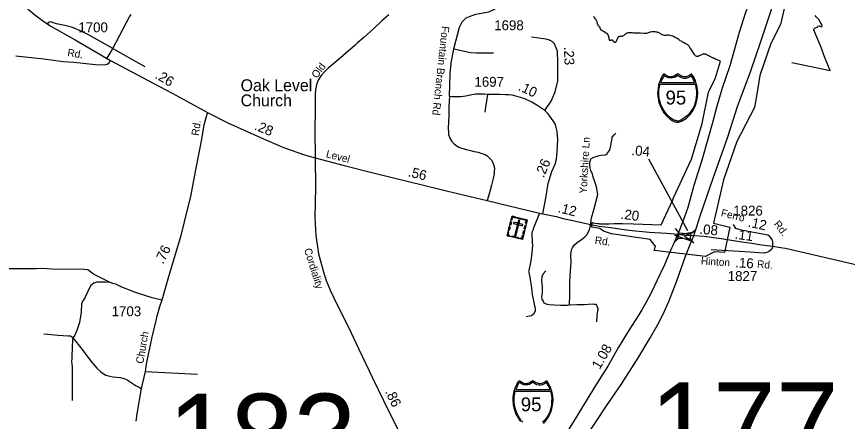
# Model space of a CAD drawing. Extents: x 2220236 to 2384410, y 720751 to 894131.
# Drawn here: x 2319308 to 2329781, y 798403 to 803506 of the extents above; entities that cross this region are included whole.
import ezdxf

# ---------------------------------------------------------------- set-up
doc = ezdxf.new("R2010")
doc.units = 0
doc.layers.add('Default', color=7, linetype='Continuous')

msp = doc.modelspace()

# ---------------------------------------------------------------- linework, layer by layer
at = {"layer": 'Default'}
for p, q in [((2327768, 800805), (2327278, 801709)), ((2327610, 800833), (2327655, 800781)), ((2327805, 800769), (2327858, 800814)), ((2327597, 800665), (2327649, 800710)), ((2327800, 800700), (2327845, 800648)), ((2320488, 800154), (2320276, 800260)), ((2320928, 799031), (2321588, 799000))]:
    msp.add_line(p, q, dxfattribs=at)
for points in [[(2329682, 806507), (2329514, 806085), (2329271, 805487), (2329028, 804871), (2328769, 804251), (2328631, 803907), (2328541, 803680), (2328494, 803545), (2328417, 803307), (2328300, 802886), (2328200, 802590), (2328131, 802362), (2328084, 802185), (2327949, 801711), (2327846, 801378), (2327768, 801100), (2327726, 800980), (2327694, 800895), (2327665, 800815), (2327643, 800763)], [(2327844, 800745), (2327882, 800862), (2327925, 800995), (2328088, 801468), (2328177, 801719), (2328273, 801989), (2328402, 802386), (2328561, 802809), (2328691, 803193), (2328841, 803648), (2329037, 804177), (2329151, 804503), (2329386, 805175), (2329608, 805800), (2329846, 806471)], [(2317821, 804902), (2317981, 804763), (2318073, 804676), (2318287, 804489), (2318417, 804388), (2318568, 804265), (2318690, 804181), (2318941, 803992), (2319151, 803835), (2319168, 803822), (2319323, 803703), (2319334, 803695), (2319425, 803624), (2319512, 803551), (2319539, 803528), (2319649, 803445), (2319695, 803414), (2319731, 803389), (2320044, 803212), (2320491, 802955)], [(2324821, 803101), (2324891, 803373), (2324925, 803439), (2324977, 803489), (2325018, 803508), (2325096, 803538), (2325262, 803565), (2325326, 803595), (2325398, 803658), (2325450, 803713), (2325482, 803745)], [(2329001, 803682), (2328940, 803408), (2328818, 803166), (2328728, 802910), (2328676, 802763), (2328648, 802579), (2328612, 802361), (2328388, 801930), (2328219, 801447), (2328092, 800900), (2328298, 800852), (2328230, 800532), (2328106, 800540), (2328074, 800524), (2327991, 800483), (2327344, 800557), (2327361, 800614), (2327354, 800622), (2327294, 800698), (2327124, 800723), (2326806, 800769), (2326708, 800800), (2326662, 800834), (2326558, 800852), (2326565, 800910), (2326578, 800907), (2326585, 800906), (2326606, 800903), (2326631, 800898), (2326639, 800897), (2326648, 800896), (2326660, 800894), (2326670, 800892), (2326681, 800892), (2326695, 800892), (2326719, 800893), (2326777, 800895), (2326841, 800896), (2326891, 800897), (2326906, 800897), (2326917, 800897), (2326926, 800898), (2326933, 800897), (2326940, 800897), (2326945, 800897), (2327085, 800893), (2327432, 800881), (2327579, 801195), (2327591, 801223), (2327815, 801707), (2327951, 802157), (2328032, 802553), (2328045, 802579), (2328118, 802735), (2328183, 802944), (2328150, 802957), (2328138, 802963), (2328129, 802966), (2328118, 802971), (2328108, 802978), (2328101, 802980), (2328095, 802982), (2328087, 802985), (2328082, 802987), (2328072, 802991), (2328062, 802996), (2328047, 803004), (2328038, 803010), (2328026, 803015), (2328016, 803021), (2328004, 803026), (2327994, 803031), (2327986, 803031), (2327982, 803033), (2327975, 803033), (2327969, 803034), (2327959, 803032), (2327952, 803030), (2327942, 803025), (2327933, 803020), (2327923, 803015), (2327914, 803011), (2327905, 803008), (2327900, 803006), (2327896, 803005), (2327892, 803004), (2327886, 803005), (2327882, 803005), (2327874, 803008), (2327868, 803013), (2327862, 803018), (2327857, 803022), (2327853, 803028), (2327808, 803101), (2327797, 803118), (2327785, 803134), (2327778, 803142), (2327771, 803149), (2327762, 803155), (2327748, 803161), (2327736, 803167), (2327727, 803172), (2327717, 803178), (2327703, 803186), (2327689, 803195), (2327674, 803203), (2327665, 803211), (2327656, 803216), (2327637, 803230), (2327612, 803245), (2327590, 803256), (2327579, 803259), (2327558, 803265), (2327547, 803268), (2327532, 803271), (2327518, 803272), (2327510, 803272), (2327504, 803272), (2327496, 803270), (2327485, 803270), (2327475, 803270), (2327467, 803271), (2327460, 803273), (2327448, 803276), (2327439, 803281), (2327431, 803289), (2327423, 803295), (2327414, 803299), (2327408, 803303), (2327400, 803306), (2327392, 803308), (2327383, 803309), (2327370, 803311), (2327356, 803313), (2327342, 803315), (2327338, 803315), (2327333, 803315), (2327326, 803315), (2327316, 803314), (2327301, 803312), (2327291, 803310), (2327284, 803307), (2327271, 803301), (2327258, 803297), (2327249, 803294), (2327237, 803293), (2327216, 803294), (2327172, 803296), (2327168, 803296), (2327129, 803299), (2327118, 803299), (2327106, 803299), (2327089, 803299), (2327072, 803300), (2327059, 803301), (2327041, 803301), (2327028, 803301), (2327015, 803300), (2327004, 803297), (2326991, 803291), (2326981, 803285), (2326970, 803275), (2326961, 803269), (2326954, 803262), (2326945, 803258), (2326938, 803255), (2326930, 803254), (2326922, 803255), (2326912, 803255), (2326906, 803254), (2326900, 803252), (2326893, 803250), (2326890, 803248), (2326886, 803244), (2326883, 803239), (2326881, 803233), (2326874, 803214), (2326867, 803197), (2326866, 803192), (2326863, 803188), (2326860, 803186), (2326857, 803183), (2326853, 803182), (2326850, 803182), (2326846, 803182), (2326843, 803184), (2326840, 803187), (2326837, 803189), (2326835, 803191), (2326833, 803194), (2326830, 803197), (2326829, 803199), (2326827, 803202), (2326822, 803208), (2326815, 803211), (2326810, 803211), (2326804, 803210), (2326801, 803209), (2326798, 803207), (2326792, 803205), (2326788, 803206), (2326786, 803207), (2326784, 803211), (2326782, 803213), (2326782, 803216), (2326780, 803221), (2326779, 803229), (2326778, 803234), (2326777, 803241), (2326775, 803248), (2326774, 803252), (2326773, 803256), (2326771, 803261), (2326770, 803263), (2326768, 803267), (2326768, 803270), (2326766, 803274), (2326766, 803278), (2326764, 803281), (2326762, 803283), (2326759, 803286), (2326756, 803289), (2326752, 803292), (2326748, 803295), (2326732, 803304), (2326715, 803313), (2326700, 803322), (2326686, 803331), (2326679, 803336), (2326674, 803341), (2326672, 803345), (2326669, 803349), (2326667, 803352), (2326666, 803356), (2326666, 803361), (2326664, 803364), (2326663, 803369), (2326662, 803372), (2326658, 803375), (2326655, 803379), (2326651, 803382), (2326646, 803386), (2326644, 803390), (2326641, 803394), (2326638, 803398), (2326636, 803402), (2326632, 803414), (2326629, 803421), (2326628, 803428), (2326626, 803437), (2326625, 803444), (2326622, 803449), (2326618, 803456), (2326615, 803462), (2326613, 803467), (2326609, 803474), (2326603, 803479), (2326596, 803489), (2326590, 803498), (2326588, 803502), (2326584, 803505), (2326582, 803508)], [(2329001, 803682), (2328940, 803408), (2328818, 803166), (2328728, 802910), (2328676, 802763), (2328648, 802579), (2328612, 802361), (2328388, 801930), (2328219, 801447), (2328092, 800900), (2328298, 800852), (2328230, 800532), (2328106, 800540), (2328074, 800524), (2327991, 800483), (2327344, 800557), (2327361, 800614), (2327354, 800622), (2327294, 800698), (2327124, 800723), (2326806, 800769), (2326708, 800800), (2326662, 800834), (2326558, 800852), (2326565, 800910), (2326578, 800907), (2326585, 800906), (2326606, 800903), (2326631, 800898), (2326639, 800897), (2326648, 800896), (2326660, 800894), (2326670, 800892), (2326681, 800892), (2326695, 800892), (2326719, 800893), (2326777, 800895), (2326841, 800896), (2326891, 800897), (2326906, 800897), (2326917, 800897), (2326926, 800898), (2326933, 800897), (2326940, 800897), (2326945, 800897), (2327085, 800893), (2327432, 800881), (2327579, 801195), (2327591, 801223), (2327815, 801707), (2327951, 802157), (2328032, 802553), (2328045, 802579), (2328118, 802735), (2328183, 802944), (2328150, 802957), (2328138, 802963), (2328129, 802966), (2328118, 802971), (2328108, 802978), (2328101, 802980), (2328095, 802982), (2328087, 802985), (2328082, 802987), (2328072, 802991), (2328062, 802996), (2328047, 803004), (2328038, 803010), (2328026, 803015), (2328016, 803021), (2328004, 803026), (2327994, 803031), (2327986, 803031), (2327982, 803033), (2327975, 803033), (2327969, 803034), (2327959, 803032), (2327952, 803030), (2327942, 803025), (2327933, 803020), (2327923, 803015), (2327914, 803011), (2327905, 803008), (2327900, 803006), (2327896, 803005), (2327892, 803004), (2327886, 803005), (2327882, 803005), (2327874, 803008), (2327868, 803013), (2327862, 803018), (2327857, 803022), (2327853, 803028), (2327808, 803101), (2327797, 803118), (2327785, 803134), (2327778, 803142), (2327771, 803149), (2327762, 803155), (2327748, 803161), (2327736, 803167), (2327727, 803172), (2327717, 803178), (2327703, 803186), (2327689, 803195), (2327674, 803203), (2327665, 803211), (2327656, 803216), (2327637, 803230), (2327612, 803245), (2327590, 803256), (2327579, 803259), (2327558, 803265), (2327547, 803268), (2327532, 803271), (2327518, 803272), (2327510, 803272), (2327504, 803272), (2327496, 803270), (2327485, 803270), (2327475, 803270), (2327467, 803271), (2327460, 803273), (2327448, 803276), (2327439, 803281), (2327431, 803289), (2327423, 803295), (2327414, 803299), (2327408, 803303), (2327400, 803306), (2327392, 803308), (2327383, 803309), (2327370, 803311), (2327356, 803313), (2327342, 803315), (2327338, 803315), (2327333, 803315), (2327326, 803315), (2327316, 803314), (2327301, 803312), (2327291, 803310), (2327284, 803307), (2327271, 803301), (2327258, 803297), (2327249, 803294), (2327237, 803293), (2327216, 803294), (2327172, 803296), (2327168, 803296), (2327129, 803299), (2327118, 803299), (2327106, 803299), (2327089, 803299), (2327072, 803300), (2327059, 803301), (2327041, 803301), (2327028, 803301), (2327015, 803300), (2327004, 803297), (2326991, 803291), (2326981, 803285), (2326970, 803275), (2326961, 803269), (2326954, 803262), (2326945, 803258), (2326938, 803255), (2326930, 803254), (2326922, 803255), (2326912, 803255), (2326906, 803254), (2326900, 803252), (2326893, 803250), (2326890, 803248), (2326886, 803244), (2326883, 803239), (2326881, 803233), (2326874, 803214), (2326867, 803197), (2326866, 803192), (2326863, 803188), (2326860, 803186), (2326857, 803183), (2326853, 803182), (2326850, 803182), (2326846, 803182), (2326843, 803184), (2326840, 803187), (2326837, 803189), (2326835, 803191), (2326833, 803194), (2326830, 803197), (2326829, 803199), (2326827, 803202), (2326822, 803208), (2326815, 803211), (2326810, 803211), (2326804, 803210), (2326801, 803209), (2326798, 803207), (2326792, 803205), (2326788, 803206), (2326786, 803207), (2326784, 803211), (2326782, 803213), (2326782, 803216), (2326780, 803221), (2326779, 803229), (2326778, 803234), (2326777, 803241), (2326775, 803248), (2326774, 803252), (2326773, 803256), (2326771, 803261), (2326770, 803263), (2326768, 803267), (2326768, 803270), (2326766, 803274), (2326766, 803278), (2326764, 803281), (2326762, 803283), (2326759, 803286), (2326756, 803289), (2326752, 803292), (2326748, 803295), (2326732, 803304), (2326715, 803313), (2326700, 803322), (2326686, 803331), (2326679, 803336), (2326674, 803341), (2326672, 803345), (2326669, 803349), (2326667, 803352), (2326666, 803356), (2326666, 803361), (2326664, 803364), (2326663, 803369), (2326662, 803372), (2326658, 803375), (2326655, 803379), (2326651, 803382), (2326646, 803386), (2326644, 803390), (2326641, 803394), (2326638, 803398), (2326636, 803402), (2326632, 803414), (2326629, 803421), (2326628, 803428), (2326626, 803437), (2326625, 803444), (2326622, 803449), (2326618, 803456), (2326615, 803462), (2326613, 803467), (2326609, 803474), (2326603, 803479), (2326596, 803489), (2326590, 803498), (2326588, 803502), (2326584, 803505), (2326582, 803508)], [(2320519, 803104), (2320425, 803158), (2320221, 803271), (2320129, 803317), (2320054, 803352), (2319998, 803373), (2319917, 803395), (2319811, 803417), (2319759, 803433), (2319733, 803440), (2319718, 803438), (2319706, 803429), (2319695, 803414)], [(2320519, 803104), (2320609, 803273), (2320652, 803352), (2320696, 803442), (2320730, 803505), (2320753, 803531)], [(2324001, 803529), (2323914, 803455), (2323809, 803358), (2323683, 803245), (2323604, 803176), (2323576, 803148), (2323330, 802936), (2323236, 802857), (2323193, 802814), (2323147, 802763), (2323108, 802707), (2323093, 802661), (2323082, 802626), (2323075, 802587), (2323071, 802530), (2323072, 802445), (2323071, 802305), (2323067, 802087), (2323072, 801724)], [(2329082, 802927), (2329563, 802827), (2329500, 802978), (2329447, 803131), (2329394, 803247), (2329374, 803297), (2329362, 803332), (2329353, 803342), (2329372, 803360), (2329407, 803378), (2329418, 803395), (2329435, 803386), (2329453, 803378), (2329464, 803386), (2329458, 803405), (2329444, 803433), (2329421, 803470), (2329386, 803503), (2329374, 803520)], [(2325966, 802321), (2326048, 802439), (2326098, 802558), (2326129, 802696), (2326132, 802927), (2326128, 803072), (2326111, 803114), (2326087, 803164), (2326058, 803192), (2326027, 803211), (2325983, 803221), (2325918, 803231), (2325860, 803238), (2325797, 803248)], [(2320448, 802981), (2320486, 803047), (2320519, 803104)], [(2320519, 803104), (2320618, 803049), (2320773, 802963), (2320925, 802879)], [(2324765, 802501), (2324775, 802788), (2324785, 802921), (2324821, 803101)], [(2324821, 803101), (2325030, 803056), (2325106, 803048), (2325319, 803048)], [(2319299, 803014), (2319651, 802973), (2319894, 802941), (2320030, 802930), (2320301, 802902), (2320418, 802900), (2320451, 802908), (2320470, 802920), (2320483, 802937), (2320491, 802955)], [(2320491, 802955), (2321030, 802669), (2321267, 802542), (2321453, 802439), (2321713, 802297)], [(2325249, 802525), (2325202, 802527), (2325139, 802527), (2325094, 802527), (2325070, 802525), (2325048, 802520), (2325029, 802514), (2325006, 802510), (2324973, 802505), (2324941, 802499), (2324906, 802494), (2324874, 802494), (2324838, 802493), (2324800, 802496), (2324765, 802501), (2324759, 802441), (2324758, 802367), (2324755, 802260), (2324750, 802098), (2324752, 802045), (2324754, 802020), (2324761, 801998), (2324771, 801972), (2324793, 801933), (2324818, 801907), (2324843, 801885), (2324863, 801871), (2324883, 801860), (2324902, 801852), (2324935, 801843), (2324978, 801832), (2325029, 801820), (2325078, 801807), (2325127, 801796), (2325160, 801786), (2325189, 801778), (2325213, 801767), (2325238, 801751), (2325255, 801735), (2325276, 801714), (2325293, 801695), (2325310, 801666), (2325319, 801642), (2325328, 801616), (2325332, 801586), (2325330, 801556), (2325328, 801522), (2325320, 801487), (2325315, 801465), (2325294, 801383), (2325269, 801286), (2325242, 801189)], [(2325216, 802303), (2325225, 802364), (2325241, 802469), (2325249, 802525)], [(2325513, 802521), (2325469, 802522), (2325395, 802523), (2325322, 802526), (2325249, 802525)], [(2325966, 802321), (2325866, 802390), (2325804, 802427), (2325715, 802470), (2325660, 802488), (2325603, 802505), (2325553, 802516), (2325513, 802521)], [(2321713, 802297), (2321693, 802232), (2321667, 802136), (2321633, 801942), (2321619, 801850), (2321559, 801555), (2321498, 801238), (2321467, 801108), (2321374, 800729), (2321229, 800253), (2321139, 799933), (2321108, 799846), (2321080, 799744), (2321070, 799718), (2321066, 799690), (2321009, 799448), (2320992, 799362), (2320958, 799207), (2320941, 799125), (2320928, 799031), (2320879, 798816), (2320823, 798497), (2320810, 798405)], [(2321713, 802297), (2321969, 802168), (2322383, 801984), (2322672, 801854), (2322938, 801765), (2323072, 801724)], [(2325942, 801019), (2325981, 801218), (2326011, 801403), (2326057, 801553), (2326097, 801646), (2326114, 801709), (2326123, 801805), (2326130, 801951), (2326123, 802057), (2326111, 802110), (2326100, 802145), (2326080, 802180), (2326041, 802233), (2326004, 802283), (2325966, 802321)], [(2326542, 800873), (2326554, 800968), (2326586, 801070), (2326636, 801265), (2326617, 801361), (2326594, 801434), (2326578, 801482), (2326567, 801519), (2326548, 801565), (2326537, 801600), (2326535, 801634), (2326535, 801672), (2326542, 801698), (2326548, 801712), (2326584, 801735), (2326616, 801743), (2326650, 801756), (2326678, 801758), (2326726, 801764), (2326742, 801769), (2326753, 801777), (2326759, 801787), (2326785, 801821), (2326802, 801901), (2326803, 801906), (2326810, 801947), (2326815, 801969), (2326817, 801985), (2326839, 802017), (2326861, 802036)], [(2323072, 801724), (2323074, 801353), (2323069, 800974), (2323079, 800746), (2323115, 800516), (2323142, 800410), (2323171, 800301), (2323212, 800180), (2323261, 800057), (2323304, 799969), (2323370, 799832), (2323436, 799698), (2323520, 799526), (2323624, 799313), (2323795, 798950), (2324006, 798521), (2324100, 798331), (2324199, 798116), (2324246, 798021), (2324345, 797832), (2324390, 797732), (2324439, 797634), (2324518, 797481)], [(2323072, 801724), (2323232, 801683), (2323435, 801631), (2323801, 801535), (2324677, 801321), (2324884, 801270), (2325242, 801189), (2325898, 801030), (2325942, 801019)], [(2325898, 801030), (2325820, 800831), (2325816, 800811), (2325805, 800783), (2325801, 800767), (2325801, 800749), (2325808, 800689), (2325808, 800655), (2325810, 800625), (2325801, 800527), (2325789, 800425), (2325766, 800307), (2325762, 800297), (2325766, 800283), (2325768, 800259), (2325777, 800223), (2325785, 800161), (2325800, 800087), (2325809, 800001), (2325843, 799820), (2325843, 799798), (2325839, 799784), (2325822, 799756), (2325798, 799735), (2325774, 799729), (2325754, 799727), (2325730, 799721)], [(2325942, 801019), (2326108, 800984), (2326214, 800955), (2326318, 800934), (2326413, 800913), (2326547, 800884), (2326650, 800866), (2326766, 800852), (2327026, 800812), (2327281, 800790), (2327501, 800775), (2327643, 800763)], [(2326280, 799873), (2326283, 799991), (2326283, 800163), (2326290, 800300), (2326299, 800411), (2326295, 800500), (2326297, 800536), (2326304, 800564), (2326316, 800593), (2326340, 800627), (2326376, 800658), (2326429, 800697), (2326472, 800730), (2326499, 800759), (2326515, 800788), (2326529, 800818), (2326537, 800850), (2326542, 800873)], [(2328843, 800614), (2328840, 800667), (2328833, 800697), (2328801, 800737), (2328777, 800750), (2328756, 800753), (2328444, 800812), (2328373, 800834), (2328347, 800885)], [(2324769, 795665), (2324892, 795853), (2325000, 796022), (2325238, 796379), (2325346, 796524), (2325612, 796915), (2325920, 797385), (2326169, 797727), (2326388, 798062), (2326624, 798414), (2326737, 798586), (2326938, 798882), (2327153, 799216), (2327295, 799457), (2327391, 799626), (2327459, 799756), (2327531, 799914), (2327631, 800174), (2327742, 800486), (2327772, 800570), (2327844, 800745)], [(2327643, 800763), (2327580, 800621), (2327565, 800586), (2327474, 800377), (2327381, 800174), (2327307, 800025), (2327241, 799898), (2327191, 799811), (2327143, 799732), (2327032, 799557), (2326897, 799337), (2326760, 799099), (2326614, 798866), (2326456, 798607), (2326371, 798470), (2326125, 798075), (2325903, 797699), (2325654, 797287), (2325447, 796966), (2325323, 796756), (2325043, 796313), (2324879, 796032), (2324771, 795863)], [(2327628, 800745), (2327643, 800763), (2327733, 800751), (2327844, 800745)], [(2327844, 800745), (2327977, 800737), (2328189, 800710), (2328450, 800665), (2328575, 800649), (2328697, 800629), (2328843, 800614)], [(2328843, 800614), (2328827, 800573), (2328803, 800552), (2328777, 800537), (2328750, 800530), (2328718, 800524), (2328555, 800537), (2328064, 800564)], [(2328843, 800614), (2328936, 800597), (2328999, 800587), (2330935, 800138), (2331012, 800117), (2331345, 799999), (2332356, 799579), (2332960, 799348)], [(2320276, 800260), (2320205, 800313), (2320161, 800318), (2319754, 800324), (2319624, 800329), (2319560, 800328), (2319487, 800328), (2319126, 800325)], [(2325980, 800303), (2325944, 800262), (2325930, 800226), (2325927, 800180), (2325935, 800101), (2325935, 800024), (2325930, 800000), (2325927, 799976), (2325930, 799945), (2325944, 799918), (2325956, 799897), (2325973, 799887), (2325995, 799880), (2326021, 799878), (2326083, 799873), (2326163, 799868), (2326251, 799870), (2326280, 799873)], [(2320488, 800154), (2320430, 800158), (2320396, 800158), (2320356, 800156), (2320317, 800156), (2320281, 800147), (2320241, 800110), (2320200, 800032), (2320172, 799969), (2320145, 799926), (2320127, 799888), (2320125, 799848), (2320121, 799821), (2320121, 799777), (2320114, 799729), (2320100, 799650), (2320072, 799563), (2320042, 799489), (2320020, 799459), (2320018, 799455)], [(2321139, 799933), (2321018, 799961), (2320818, 800023), (2320766, 800046), (2320635, 800096), (2320557, 800131), (2320520, 800142), (2320488, 800154)], [(2326280, 799873), (2326370, 799876), (2326466, 799876), (2326562, 799884), (2326591, 799881), (2326608, 799879), (2326620, 799869), (2326634, 799826), (2326622, 799737), (2326617, 799658)], [(2319651, 799508), (2319831, 799491), (2319959, 799482), (2319985, 799480), (2319999, 799475), (2320015, 799459), (2320018, 799455)], [(2320018, 799455), (2320014, 799437), (2320002, 799221), (2320004, 799201), (2320001, 799151), (2320005, 799131), (2320006, 799081), (2320008, 798665)], [(2320018, 799455), (2320056, 799409), (2320146, 799291), (2320243, 799162), (2320319, 799072), (2320371, 799028), (2320413, 798999), (2320434, 798985), (2320482, 798971), (2320521, 798966), (2320567, 798959), (2320618, 798955), (2320661, 798943), (2320701, 798925), (2320765, 798883), (2320816, 798853), (2320843, 798837), (2320879, 798816)], [(2325949, 798378), (2325975, 798405), (2325998, 798436), (2326016, 798465), (2326032, 798498), (2326046, 798529), (2326057, 798565), (2326064, 798599), (2326067, 798635), (2326070, 798674), (2326067, 798719), (2326059, 798764), (2326052, 798793), (2326041, 798827), (2326032, 798848), (2326011, 798887), (2325992, 798916), (2325965, 798897), (2325947, 798888), (2325936, 798883), (2325925, 798881), (2325905, 798878), (2325892, 798879), (2325880, 798881), (2325870, 798884), (2325862, 798888), (2325817, 798916), (2325773, 798888), (2325764, 798883), (2325754, 798881), (2325745, 798879), (2325730, 798878), (2325718, 798878), (2325707, 798881), (2325697, 798883), (2325687, 798888), (2325642, 798916), (2325624, 798891), (2325609, 798865), (2325594, 798829), (2325584, 798801), (2325578, 798778), (2325569, 798737), (2325565, 798700), (2325564, 798674), (2325569, 798610), (2325576, 798575), (2325583, 798547), (2325607, 798487), (2325625, 798454), (2325640, 798430), (2325662, 798402)], [(2325688, 798394), (2325666, 798419), (2325646, 798449), (2325628, 798479), (2325609, 798518), (2325596, 798558), (2325586, 798601), (2325579, 798654), (2325579, 798686), (2325580, 798717), (2325583, 798733), (2325587, 798753), (2325595, 798784), (2326037, 798784), (2326041, 798772), (2326048, 798745), (2326051, 798724), (2326055, 798700), (2326053, 798659), (2326051, 798617), (2326048, 798591), (2326042, 798569), (2326035, 798543), (2326024, 798509), (2326008, 798481), (2325988, 798449), (2325966, 798421), (2325957, 798409), (2325939, 798391)]]:
    msp.add_lwpolyline(points, dxfattribs=at)
for points in [[(2327642, 802174), (2327651, 802175), (2327664, 802178), (2327677, 802182), (2327691, 802188), (2327711, 802200), (2327728, 802210), (2327748, 802223), (2327774, 802246), (2327800, 802274), (2327823, 802305), (2327841, 802334), (2327857, 802367), (2327870, 802398), (2327881, 802433), (2327888, 802467), (2327892, 802503), (2327894, 802543), (2327891, 802587), (2327884, 802633), (2327876, 802661), (2327865, 802695), (2327856, 802717), (2327836, 802755), (2327817, 802785), (2327790, 802766), (2327772, 802756), (2327761, 802751), (2327750, 802749), (2327729, 802747), (2327716, 802747), (2327705, 802750), (2327694, 802752), (2327686, 802756), (2327642, 802785), (2327598, 802756), (2327588, 802752), (2327579, 802750), (2327570, 802747), (2327555, 802747), (2327543, 802747), (2327531, 802749), (2327522, 802751), (2327511, 802756), (2327466, 802785), (2327448, 802759), (2327434, 802734), (2327419, 802698), (2327409, 802670), (2327402, 802647), (2327394, 802605), (2327390, 802568), (2327389, 802543), (2327394, 802478), (2327401, 802444), (2327408, 802416), (2327432, 802356), (2327450, 802322), (2327465, 802298), (2327487, 802271), (2327498, 802258), (2327543, 802219), (2327573, 802198), (2327597, 802185), (2327608, 802181), (2327626, 802176)], [(2327471, 802764), (2327461, 802747), (2327448, 802724), (2327438, 802701), (2327427, 802674), (2327859, 802674), (2327849, 802697), (2327838, 802719), (2327827, 802740), (2327813, 802760), (2327789, 802744), (2327771, 802736), (2327757, 802731), (2327745, 802728), (2327727, 802727), (2327718, 802727), (2327692, 802733), (2327675, 802741), (2327658, 802752), (2327644, 802764), (2327610, 802744), (2327595, 802737), (2327578, 802733), (2327559, 802730), (2327529, 802733), (2327506, 802741), (2327486, 802752)], [(2327861, 802653), (2327866, 802641), (2327872, 802614), (2327876, 802593), (2327879, 802569), (2327878, 802528), (2327876, 802485), (2327872, 802460), (2327867, 802437), (2327860, 802412), (2327848, 802378), (2327832, 802349), (2327812, 802317), (2327791, 802289), (2327782, 802278), (2327764, 802259), (2327732, 802233), (2327708, 802216), (2327680, 802199), (2327666, 802193), (2327649, 802189), (2327635, 802190), (2327619, 802195), (2327605, 802198), (2327576, 802214), (2327552, 802230), (2327512, 802263), (2327491, 802288), (2327471, 802317), (2327453, 802347), (2327434, 802387), (2327420, 802427), (2327410, 802470), (2327404, 802523), (2327403, 802555), (2327405, 802585), (2327408, 802602), (2327412, 802622), (2327420, 802653)], [(2325553, 800991), (2325746, 800943), (2325684, 800696), (2325491, 800744)], [(2325542, 800949), (2325554, 800946), (2325561, 800978), (2325601, 800968), (2325603, 800979), (2325553, 800991)], [(2325652, 800936), (2325634, 800941), (2325584, 800744), (2325602, 800740)], [(2325625, 800973), (2325675, 800961), (2325672, 800949), (2325622, 800962)], [(2325736, 800901), (2325725, 800903), (2325732, 800935), (2325693, 800945), (2325696, 800955), (2325746, 800943)], [(2325508, 800812), (2325519, 800854), (2325530, 800851), (2325519, 800809)], [(2325524, 800877), (2325535, 800919), (2325546, 800916), (2325536, 800874)], [(2325576, 800915), (2325572, 800897), (2325686, 800868), (2325690, 800887)], [(2325707, 800833), (2325717, 800875), (2325728, 800872), (2325718, 800830)], [(2325523, 800736), (2325526, 800747), (2325505, 800753), (2325515, 800792), (2325504, 800795), (2325491, 800744)], [(2325550, 800741), (2325632, 800721), (2325629, 800710), (2325547, 800730)], [(2325652, 800704), (2325655, 800715), (2325676, 800710), (2325686, 800749), (2325697, 800746), (2325684, 800696)], [(2325691, 800769), (2325701, 800811), (2325712, 800808), (2325702, 800766)], [(2327837, 800668), (2327606, 800747), (2327846, 800794), (2327728, 800739)], [(2327655, 800781), (2327805, 800769), (2327800, 800699), (2327649, 800710)], [(2325647, 798895), (2325636, 798879), (2325623, 798856), (2325613, 798832), (2325603, 798806), (2326034, 798806), (2326024, 798828), (2326014, 798851), (2326002, 798871), (2325989, 798891), (2325964, 798876), (2325947, 798868), (2325933, 798863), (2325921, 798860), (2325902, 798859), (2325894, 798859), (2325868, 798865), (2325850, 798872), (2325833, 798883), (2325820, 798896), (2325786, 798875), (2325771, 798869), (2325753, 798864), (2325734, 798862), (2325705, 798865), (2325682, 798873), (2325662, 798883)]]:
    msp.add_lwpolyline(points, close=True, dxfattribs=at)

# ---------------------------------------------------------------- texts
for s, height, p in [('1698', 125, (2325329, 803335)), ('1700', 125, (2320086, 803309)), ('Oak Level', 150, (2322132, 802566)), ('1697', 125, (2325080, 802622)), ('Church', 150, (2322132, 802375)), ('95', 175, (2327489, 802398)), ('1826', 125, (2328343, 800998)), ('1827', 125, (2328273, 800173)), ('1703', 125, (2320506, 799729)), ('177', 1066.3, (2327292, 797830)), ('183', 1066.3, (2321213, 797685)), ('95', 175, (2325664, 798530))]:
    msp.add_text(s, height=height, dxfattribs=at).set_placement(p)
for s, height, rotation, p in [('Fountain Branch Rd', 95, 263.7414, (2324670, 803391)), ('Rd.', 95, 351.1554, (2319943, 803009)), ('.23', 125, 271.7966, (2326208, 803125)), ('Old', 95, 53.4218, (2323092, 802720)), ('.26', 125, 329.2371, (2321043, 802737)), ('.10', 125, 334.4254, (2325622, 802584)), ('Rd.', 95, 81.9617, (2321604, 801999)), ('.28', 125, 337.872, (2322296, 802085)), ('Yorkshire Ln', 95, 86.712, (2326495, 801273)), ('.04', 125, 355.0179, (2327055, 801761)), ('Level', 95, 345.5952, (2323201, 801735)), ('.26', 125, 66.9118, (2325952, 801466)), ('.56', 125, 346.316, (2324234, 801494)), ('.12', 125, 346.2309, (2326124, 801041)), ('.20', 125, 352.6089, (2326917, 800959)), ('Ferro', 95, 346.1802, (2328180, 800991)), ('.12', 125, 347.3909, (2328521, 800860)), ('Rd.', 95, 308.3892, (2328847, 800887)), ('.08', 125, 355.018, (2327912, 800768)), ('Rd.', 95, 352.7698, (2326592, 800642)), ('.11', 125, 352.3282, (2328356, 800706)), ('.76', 125, 64.0156, (2321154, 800377)), ('Cordiality', 95, 287.4633, (2322930, 800570)), ('Hinton', 95, 356.3973, (2327932, 800380)), ('.16', 125, 356.3973, (2328365, 800346)), ('Rd.', 95, 355.4154, (2328640, 800341)), ('Church', 95, 80.1406, (2320903, 799124)), ('1.08', 125, 59.9953, (2326658, 799049)), ('.86', 125, 296.0934, (2323949, 798778))]:
    msp.add_text(s, height=height, rotation=rotation, dxfattribs=at).set_placement(p)

doc.saveas('drawing.dxf')
